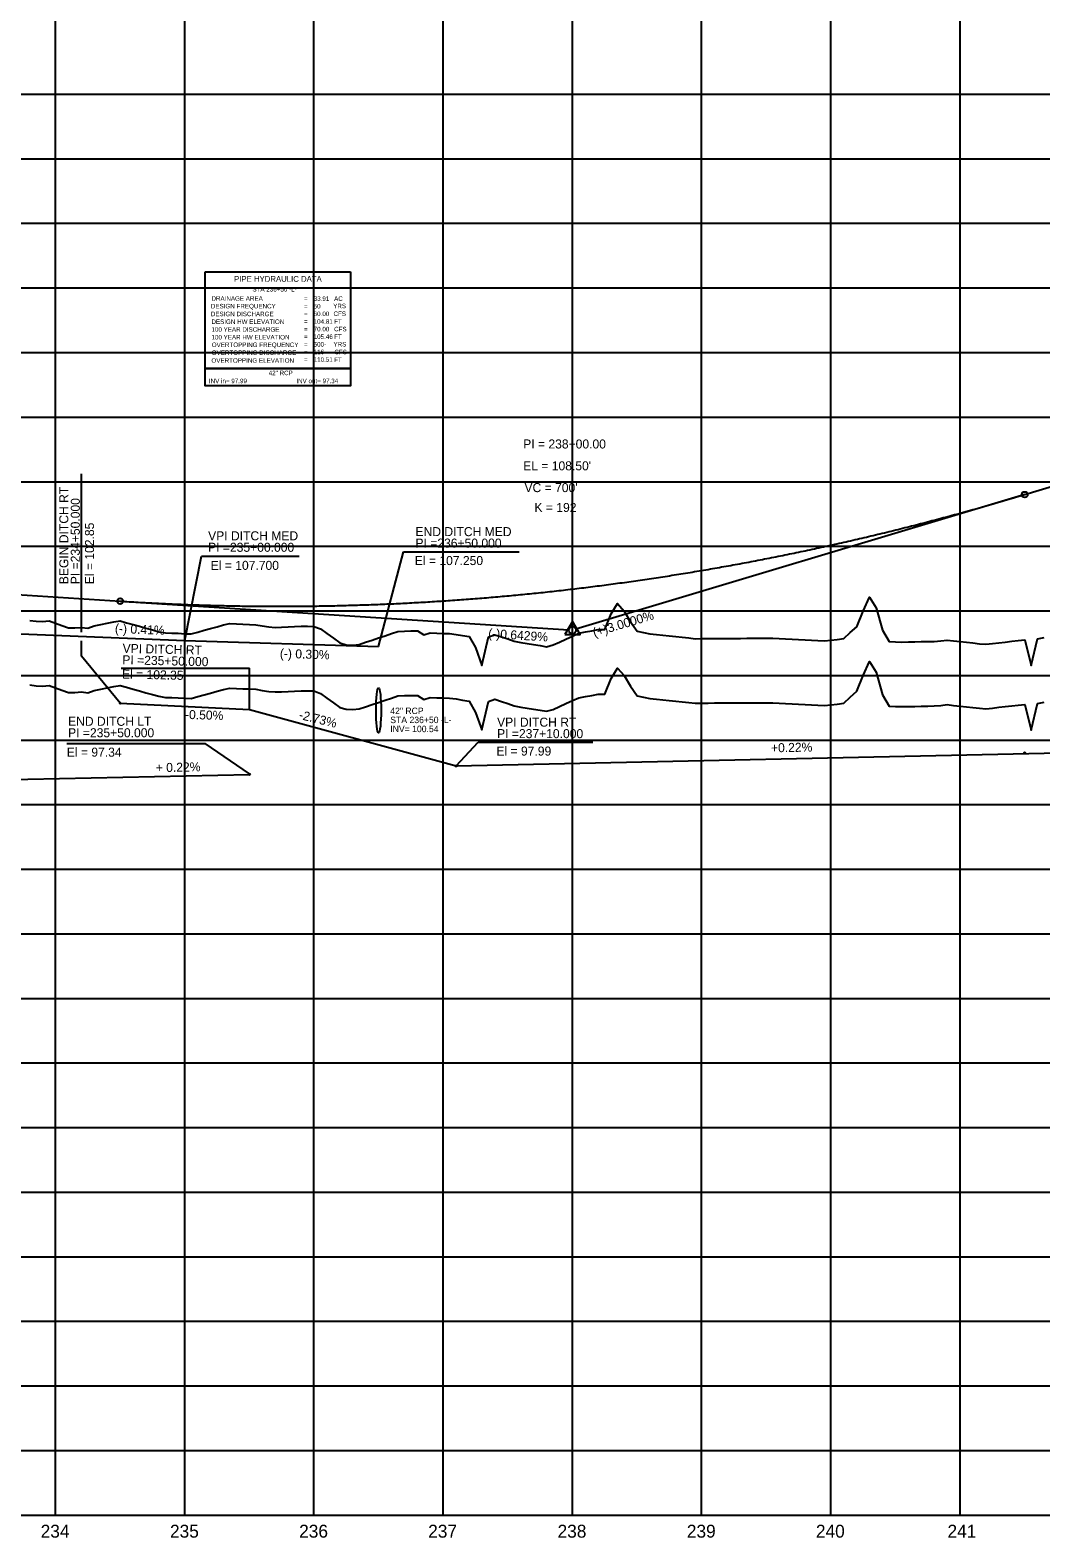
# Model space of a CAD drawing. Extents: x 2345490 to 2445302, y 465165 to 573888.
# Drawn here: x 2403702 to 2404484, y 564259 to 565426 of the extents above; entities that cross this region are included whole.
import ezdxf

# ---------------------------------------------------------------- set-up
doc = ezdxf.new("R2010")
doc.units = 0
for name, color, linetype in [('Old_Level_1', 7, 'Continuous'), ('Old_Level_2', 7, 'Continuous'), ('Old_Level_3', 7, 'Continuous'), ('Old_Level_4', 7, 'Continuous'), ('Old_Level_57', 7, 'Continuous'), ('Old_Level_62', 7, 'Continuous'), ('Old_Level_63', 7, 'Continuous')]:
    doc.layers.add(name, color=color, linetype=linetype)

msp = doc.modelspace()

# ---------------------------------------------------------------- linework, layer by layer
at = {"layer": 'Old_Level_1'}
for points in [[(2403871.5425, 564916.05575), (2403876.5425, 564915.8185), (2403881.5425, 564914.95275), (2403886.5425, 564914.08875), (2403891.5425, 564913.7565), (2403896.5425, 564913.95925), (2403901.5425, 564914.16425), (2403906.5425, 564914.3715), (2403911.5425, 564914.581), (2403916.5425, 564914.5915), (2403921.5425, 564914.51575), (2403926.5425, 564912.573), (2403931.5425, 564908.96975), (2403936.5425, 564905.3675), (2403941.5425, 564901.7665), (2403946.5425, 564900.338), (2403951.5425, 564900.06925), (2403956.5425, 564900.56275), (2403961.5425, 564902.23175), (2403966.5425, 564903.908), (2403971.5425, 564905.5915), (2403976.5425, 564907.2825), (2403981.5425, 564908.98075), (2403986.5425, 564910.6865), (2403991.5425, 564910.88875), (2403996.5425, 564910.98675), (2404001.5425, 564911.08675), (2404006.5425, 564907.93275), (2404011.5425, 564909.4115), (2404016.5425, 564909.24125), (2404021.5425, 564909.07175), (2404026.5425, 564908.9025), (2404031.5425, 564908.31175), (2404036.5425, 564907.44175), (2404041.5425, 564906.571), (2404046.5425, 564897.78), (2404051.5425, 564884.34225), (2404056.5425, 564906.363), (2404061.5425, 564908.05), (2404066.5425, 564906.44975), (2404071.5425, 564904.77475), (2404076.5425, 564903.07925), (2404081.5425, 564901.879), (2404086.5425, 564901.10675), (2404091.5425, 564900.3325), (2404096.5425, 564899.55625), (2404101.5425, 564898.77775), (2404106.5425, 564900.11675), (2404111.5425, 564902.41325), (2404116.5425, 564904.70925), (2404121.5425, 564907.00425), (2404126.5425, 564909.28425), (2404131.5425, 564910.2055), (2404136.5425, 564911.11975), (2404141.5425, 564912.027), (2404146.5425, 564912.0985), (2404151.5425, 564924.2345), (2404156.5425, 564932.18375), (2404161.5425, 564926.49025), (2404166.5425, 564918.243), (2404171.5425, 564910.802), (2404176.5425, 564909.6695), (2404181.5425, 564908.68), (2404186.5425, 564908.169), (2404191.5425, 564907.65875), (2404196.5425, 564907.14975), (2404201.5425, 564906.6425), (2404206.5425, 564906.1365), (2404211.5425, 564905.59525), (2404216.5425, 564904.976), (2404221.5425, 564905.03425), (2404226.5425, 564905.11325), (2404231.5425, 564905.19275), (2404236.5425, 564905.21875), (2404241.5425, 564905.22975), (2404246.5425, 564905.2415), (2404251.5425, 564905.254), (2404256.5425, 564905.26725), (2404261.5425, 564905.281), (2404266.5425, 564905.2955), (2404271.5425, 564905.31075), (2404276.5425, 564905.3265), (2404281.5425, 564905.1135), (2404286.5425, 564904.85125), (2404291.5425, 564904.59025), (2404296.5425, 564904.33025), (2404301.5425, 564904.0715), (2404306.5425, 564903.81375), (2404311.5425, 564903.557), (2404316.5425, 564903.30125), (2404321.5425, 564903.80375), (2404326.5425, 564904.30775), (2404331.5425, 564905.12125), (2404336.5425, 564909.734), (2404341.5425, 564914.27125), (2404346.5425, 564926.50075), (2404351.5425, 564937.30875), (2404356.5425, 564928.96975), (2404361.5425, 564911.57075), (2404366.5425, 564902.753), (2404371.5425, 564902.54)], [(2403701.5425, 564919.14575), (2403706.5425, 564918.5745), (2403711.5425, 564918.33225), (2403716.5425, 564918.68825), (2403721.5425, 564916.904), (2403726.5425, 564915.124), (2403731.5425, 564913.348), (2403736.5425, 564913.41025), (2403741.5425, 564913.7365), (2403746.5425, 564913.1265), (2403751.5425, 564914.8735), (2403756.5425, 564915.89625), (2403761.5425, 564916.92), (2403766.5425, 564917.945), (2403771.5425, 564918.75475), (2403776.5425, 564917.36), (2403781.5425, 564915.966), (2403786.5425, 564914.573), (2403791.5425, 564913.181), (2403796.5425, 564911.79), (2403801.5425, 564910.4), (2403806.5425, 564909.563), (2403811.5425, 564909.3715), (2403816.5425, 564909.1885), (2403821.5425, 564908.82825), (2403826.5425, 564908.798), (2403831.5425, 564910.154), (2403836.5425, 564911.51125), (2403841.5425, 564912.87), (2403846.5425, 564914.23), (2403851.5425, 564915.59125), (2403856.5425, 564916.63225), (2403861.5425, 564916.43925), (2403866.5425, 564916.247), (2403871.5425, 564916.05575)], [(2404371.5425, 564902.54), (2404376.5425, 564902.3815), (2404381.5425, 564902.4895), (2404386.5425, 564902.59975), (2404391.5425, 564902.71175), (2404396.5425, 564902.826), (2404401.5425, 564902.942), (2404406.5425, 564903.29375), (2404411.5425, 564903.90925), (2404416.5425, 564903.328), (2404421.5425, 564902.7475), (2404426.5425, 564902.19075), (2404431.5425, 564901.654), (2404436.5425, 564901.11775), (2404441.5425, 564900.7275), (2404446.5425, 564901.28875), (2404451.5425, 564901.85), (2404456.5425, 564902.40375), (2404461.5425, 564902.9515), (2404466.5425, 564903.49975), (2404471.5425, 564904.048), (2404476.5425, 564884.2035), (2404481.5425, 564904.90725), (2404486.5425, 564905.86)]]:
    msp.add_lwpolyline(points, dxfattribs=at)
at = {"layer": 'Old_Level_2'}
for p, q in [((2404471.5425, 565066.534), (2404496.5425, 565074.034)), ((2404471.5425, 565066.534), (2404124.17675, 564962.324)), ((2403571.5425, 564996.891), (2403771.5425, 564984.034)), ((2403771.5425, 564984.034), (2404118.79825, 564961.71025))]:
    msp.add_line(p, q, dxfattribs=at)
msp.add_lwpolyline([(2404115.68225, 564958.10625), (2404127.42475, 564958.10625), (2404121.55375, 564968.232)], close=True, dxfattribs=at)
for centre, radius in [((2404471.5425, 565066.534), 2.25), ((2403771.5425, 564984.034), 2.25), ((2404121.5425, 564961.534), 2.75)]:
    msp.add_circle(centre, radius, dxfattribs=at)
msp.add_spline([(2403771.5425, 564984.034), (2403785.5425, 564983.185), (2403799.5425, 564982.438), (2403813.5425, 564981.793), (2403827.5425, 564981.25), (2403841.5425, 564980.809), (2403855.5425, 564980.47), (2403869.5425, 564980.233), (2403883.5425, 564980.098), (2403897.5425, 564980.065), (2403911.5425, 564980.134), (2403925.5425, 564980.305), (2403939.5425, 564980.578), (2403953.5425, 564980.953), (2403967.5425, 564981.43), (2403981.5425, 564982.009), (2403995.5425, 564982.69), (2404009.5425, 564983.473), (2404023.5425, 564984.358), (2404037.5425, 564985.345), (2404051.5425, 564986.434), (2404065.5425, 564987.625), (2404079.5425, 564988.918), (2404093.5425, 564990.313), (2404107.5425, 564991.81), (2404121.5425, 564993.409), (2404135.5425, 564995.11), (2404149.5425, 564996.913), (2404163.5425, 564998.818), (2404177.5425, 565000.825), (2404191.5425, 565002.934), (2404205.5425, 565005.145), (2404219.5425, 565007.458), (2404233.5425, 565009.873), (2404247.5425, 565012.39), (2404261.5425, 565015.009), (2404275.5425, 565017.73), (2404289.5425, 565020.553), (2404303.5425, 565023.478), (2404317.5425, 565026.505), (2404331.5425, 565029.634), (2404345.5425, 565032.865), (2404359.5425, 565036.198), (2404373.5425, 565039.633), (2404387.5425, 565043.17), (2404401.5425, 565046.809), (2404415.5425, 565050.55), (2404429.5425, 565054.393), (2404443.5425, 565058.338), (2404457.5425, 565062.385), (2404471.5425, 565066.534)], degree=3, dxfattribs=at)
at = {"layer": 'Old_Level_3'}
for p, q in [((2403741.74005, 564960.10267), (2403741.74005, 565082.64498)), ((2403971.5425, 564949.034), (2403990.86958, 565022.2737)), ((2403990.86958, 565022.2737), (2404080.30433, 565022.2737)), ((2403821.5425, 564953.534), (2403834.3755, 565018.74917)), ((2403834.3755, 565018.74917), (2403910.0141, 565018.74917)), ((2403741.74005, 564941.56095), (2403741.74005, 564953.42545)), ((2403771.5425, 564905.034), (2403741.74005, 564941.56095)), ((2403772.41651, 564932.07261), (2403871.5425, 564932.07261)), ((2403871.5425, 564900.034), (2403871.5425, 564932.07261)), ((2403771.5425, 564905.034), (2403871.5425, 564900.034)), ((2403871.5425, 564900.034), (2404031.5425, 564856.434)), ((2403730.16407, 564873.91318), (2403837.3376, 564873.91318)), ((2403871.54246, 564850.434), (2403837.3376, 564873.91318)), ((2404031.5425, 564856.434), (2404048.56951, 564874.9712)), ((2404048.56951, 564874.9712), (2404137.26434, 564874.9712)), ((2404031.5425, 564856.434), (2404621.5425, 564869.434)), ((2403671.5425, 564845.534), (2403871.5425, 564849.934))]:
    msp.add_line(p, q, dxfattribs=at)
msp.add_lwpolyline([(2403402.5425, 564970.634), (2403821.5425, 564953.534), (2403971.5425, 564949.034)], dxfattribs=at)
for centre in [(2403771.5425, 564905.034), (2404471.54279, 564866.634), (2403871.54265, 564849.934), (2404031.5425, 564856.434)]:
    msp.add_circle(centre, 0.5, dxfattribs=at)
msp.add_ellipse((2403971.5425, 564899.534), major_axis=(0, 17.5), ratio=0.1096415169, dxfattribs=at)
at = {"layer": 'Old_Level_4'}
for p, q in [((2403837.30057, 565239.06366), (2403949.80057, 565239.06366)), ((2403837.30057, 565164.06366), (2403837.30057, 565239.06366)), ((2403949.80057, 565239.06366), (2403949.80057, 565164.06366)), ((2403949.80057, 565164.06366), (2403837.30057, 565164.06366))]:
    msp.add_line(p, q, dxfattribs=at)
msp.add_lwpolyline([(2403837.30057, 565164.06366), (2403949.80057, 565164.06366), (2403949.80057, 565150.84866), (2403837.30057, 565150.84866)], close=True, dxfattribs=at)
at = {"layer": 'Old_Level_57'}
for p, q in [((2403721.54225, 564276.534), (2403721.54225, 566615.2835)), ((2403821.54225, 564276.534), (2403821.54225, 566615.2835)), ((2403921.54225, 564276.534), (2403921.54225, 566615.2835)), ((2404021.54225, 564276.534), (2404021.54225, 566615.2835)), ((2404121.54225, 564276.534), (2404121.54225, 566615.2835)), ((2404221.54225, 564276.534), (2404221.54225, 566615.2835)), ((2404321.54225, 564276.534), (2404321.54225, 566615.2835)), ((2404421.54225, 564276.534), (2404421.54225, 566615.2835)), ((2381271.5425, 565376.534), (2410861.12275, 565376.534)), ((2381271.5425, 565326.534), (2410861.12275, 565326.534)), ((2381271.5425, 565276.534), (2410861.12275, 565276.534)), ((2381271.5425, 565226.534), (2410861.12275, 565226.534)), ((2381271.5425, 565176.534), (2410861.12275, 565176.534)), ((2381271.5425, 565126.534), (2410861.12275, 565126.534)), ((2381271.5425, 565076.534), (2410861.12275, 565076.534)), ((2381271.5425, 565026.534), (2410861.12275, 565026.534)), ((2381271.5425, 564976.534), (2410861.12275, 564976.534)), ((2381271.5425, 564926.534), (2410861.12275, 564926.534)), ((2381271.5425, 564876.534), (2410861.12275, 564876.534)), ((2381271.5425, 564826.534), (2410861.12275, 564826.534)), ((2381271.54275, 564776.534), (2410861.123, 564776.534)), ((2381271.5425, 564726.534), (2410861.12275, 564726.534)), ((2381271.54275, 564676.534), (2410861.123, 564676.534)), ((2381271.5425, 564626.534), (2410861.12275, 564626.534)), ((2381271.54275, 564576.534), (2410861.123, 564576.534)), ((2381271.5425, 564526.534), (2410861.12275, 564526.534)), ((2381271.54275, 564476.534), (2410861.123, 564476.534)), ((2381271.5425, 564426.534), (2410861.12275, 564426.534)), ((2381271.54275, 564376.534), (2410861.123, 564376.534)), ((2381271.5425, 564326.534), (2410861.12275, 564326.534)), ((2381271.54275, 564276.534), (2410861.123, 564276.534))]:
    msp.add_line(p, q, dxfattribs=at)
at = {"layer": 'Old_Level_63'}
msp.add_line((2381321.5425, 564276.534), (2406689.937, 564276.534), dxfattribs=at)
for points in [[(2403871.5425, 564966.05125), (2403876.5425, 564965.813), (2403881.5425, 564964.94725), (2403886.5425, 564964.08325), (2403891.5425, 564963.74075), (2403896.5425, 564963.9435), (2403901.5425, 564964.1485), (2403906.5425, 564964.35575), (2403911.5425, 564964.56525), (2403916.5425, 564964.58425), (2403921.5425, 564964.5085), (2403926.5425, 564962.5885), (2403931.5425, 564958.98525), (2403936.5425, 564955.38325), (2403941.5425, 564951.78225), (2403946.5425, 564950.279), (2403951.5425, 564950.00975), (2403956.5425, 564950.50375), (2403961.5425, 564952.17275), (2403966.5425, 564953.84875), (2403971.5425, 564955.53225), (2403976.5425, 564957.22325), (2403981.5425, 564958.9215), (2403986.5425, 564960.627), (2403991.5425, 564960.87475), (2403996.5425, 564960.97275), (2404001.5425, 564961.0725), (2404006.5425, 564957.92425), (2404011.5425, 564959.40875), (2404016.5425, 564959.2385), (2404021.5425, 564959.06875), (2404026.5425, 564958.89975), (2404031.5425, 564958.32375), (2404036.5425, 564957.454), (2404041.5425, 564956.58325), (2404046.5425, 564948.19375), (2404051.5425, 564934.2295), (2404056.5425, 564956.34025), (2404061.5425, 564958.051), (2404066.5425, 564956.4505), (2404071.5425, 564954.777), (2404076.5425, 564953.0815), (2404081.5425, 564951.898), (2404086.5425, 564951.12575), (2404091.5425, 564950.3515), (2404096.5425, 564949.57525), (2404101.5425, 564948.79675), (2404106.5425, 564950.10575), (2404111.5425, 564952.40225), (2404116.5425, 564954.69825), (2404121.5425, 564956.99325), (2404126.5425, 564959.2875), (2404131.5425, 564960.24475), (2404136.5425, 564961.15925), (2404141.5425, 564962.06675), (2404146.5425, 564962.14425), (2404151.5425, 564974.19025), (2404156.5425, 564982.13325), (2404161.5425, 564976.27475), (2404166.5425, 564968.027), (2404171.5425, 564960.7675), (2404176.5425, 564959.66775), (2404181.5425, 564958.67375), (2404186.5425, 564958.163), (2404191.5425, 564957.6525), (2404196.5425, 564957.14375), (2404201.5425, 564956.63625), (2404206.5425, 564956.13025), (2404211.5425, 564955.59), (2404216.5425, 564954.97075), (2404221.5425, 564955.028), (2404226.5425, 564955.107), (2404231.5425, 564955.1865), (2404236.5425, 564955.213), (2404241.5425, 564955.22425), (2404246.5425, 564955.236), (2404251.5425, 564955.2485), (2404256.5425, 564955.26175), (2404261.5425, 564955.2755), (2404266.5425, 564955.29), (2404271.5425, 564955.305), (2404276.5425, 564955.32075), (2404281.5425, 564955.10525), (2404286.5425, 564954.84325), (2404291.5425, 564954.582), (2404296.5425, 564954.322), (2404301.5425, 564954.06325), (2404306.5425, 564953.8055), (2404311.5425, 564953.54875), (2404316.5425, 564953.31575), (2404321.5425, 564953.822), (2404326.5425, 564954.326), (2404331.5425, 564955.10325), (2404336.5425, 564959.71625), (2404341.5425, 564964.27375), (2404346.5425, 564976.30775), (2404351.5425, 564987.101), (2404356.5425, 564978.98475), (2404361.5425, 564961.58575), (2404366.5425, 564952.7345), (2404371.5425, 564952.5215)], [(2403701.5425, 564969.13425), (2403706.5425, 564968.563), (2403711.5425, 564968.31975), (2403716.5425, 564968.67225), (2403721.5425, 564966.888), (2403726.5425, 564965.10775), (2403731.5425, 564963.33175), (2403736.5425, 564963.4105), (2403741.5425, 564963.7375), (2403746.5425, 564963.08725), (2403751.5425, 564964.86025), (2403756.5425, 564965.883), (2403761.5425, 564966.90675), (2403766.5425, 564967.93175), (2403771.5425, 564968.75675), (2403776.5425, 564967.36175), (2403781.5425, 564965.96775), (2403786.5425, 564964.575), (2403791.5425, 564963.183), (2403796.5425, 564961.792), (2403801.5425, 564960.40175), (2403806.5425, 564959.51175), (2403811.5425, 564959.32025), (2403816.5425, 564959.137), (2403821.5425, 564958.77675), (2403826.5425, 564958.78125), (2403831.5425, 564960.137), (2403836.5425, 564961.49425), (2403841.5425, 564962.853), (2403846.5425, 564964.213), (2403851.5425, 564965.57425), (2403856.5425, 564966.62775), (2403861.5425, 564966.43475), (2403866.5425, 564966.2425), (2403871.5425, 564966.05125)], [(2404371.5425, 564952.5215), (2404376.5425, 564952.35125), (2404381.5425, 564952.4595), (2404386.5425, 564952.5695), (2404391.5425, 564952.68175), (2404396.5425, 564952.79575), (2404401.5425, 564952.91175), (2404406.5425, 564953.26075), (2404411.5425, 564953.896), (2404416.5425, 564953.32325), (2404421.5425, 564952.74275), (2404426.5425, 564952.1855), (2404431.5425, 564951.64875), (2404436.5425, 564951.11225), (2404441.5425, 564950.71475), (2404446.5425, 564951.276), (2404451.5425, 564951.8375), (2404456.5425, 564952.391), (2404461.5425, 564952.939), (2404466.5425, 564953.487), (2404471.5425, 564954.0355), (2404476.5425, 564934.313), (2404481.5425, 564954.8895), (2404486.5425, 564955.84225)]]:
    msp.add_lwpolyline(points, dxfattribs=at)

# ---------------------------------------------------------------- texts
at = {"layer": 'Old_Level_2'}
for s, height, p in [('PI = 238+00.00', 7.0000005, (2404083.451, 565102.21475)), ("EL = 108.50'", 7.0000005, (2404083.451, 565085.307)), ("VC = 700'", 7.000001, (2404084.443, 565068.44125)), ('K = 192', 7.000001, (2404092.17225, 565053.063))]:
    msp.add_text(s, height=height, dxfattribs=at).set_placement(p)
for s, rotation, p in [('(+)3.0000%', 16.69924444, (2404138.5545, 564956.197)), ('(-)0.6429%', 356.32176111, (2404056.1815, 564955.71475))]:
    msp.add_text(s, height=7.000001, rotation=rotation, dxfattribs=at).set_placement(p)
at = {"layer": 'Old_Level_3'}
for s, height, rotation, p in [('BEGIN DITCH RT', 7.0000005, 90, (2403731.46308, 564997.18385)), ('PI =234+50.000', 7.0000005, 90, (2403740.33698, 564997.18385)), ('El = 102.85', 7.0000005, 90, (2403751.33698, 564997.18385)), ('VPI DITCH MED', 7.0000005, 360, (2403839.62258, 565031.12084)), ('END DITCH MED', 7.0000005, 360, (2404000.09703, 565034.35478)), ('PI =235+00.000', 7.0000005, 360, (2403839.62258, 565022.24693)), ('PI =236+50.000', 7.0000005, 360, (2404000.09703, 565025.48088)), ('El = 107.700', 7.0000005, 360, (2403841.62953, 565008.2365)), ('El = 107.250', 7.0000005, 360, (2403999.59529, 565011.97219)), ('(-) 0.41%', 7.000001, 357.66297222, (2403767.40296, 564959.47667)), ('VPI DITCH RT', 7.0000005, 358.63607247, (2403773.38326, 564944.06005)), ('PI =235+50.000', 7.0000005, 358.63607247, (2403773.17203, 564935.18866)), ('(-) 0.30%', 7, 358.28164167, (2403895.06129, 564940.13806)), ('El = 102.35', 7.0000005, 358.63607247, (2403772.9102, 564924.19178)), ('END DITCH LT', 7.0000005, 360, (2403731.26514, 564887.52622)), ('-0.50%', 7.000001, 358.19920508, (2403821.66409, 564892.90339)), ('-2.73%', 7.000001, 346.0505574, (2403909.42462, 564893.011)), ('VPI DITCH RT', 7.0000005, 360, (2404063.25372, 564886.84858)), ('PI =235+50.000', 7.0000005, 360, (2403731.26514, 564878.65232)), ('PI =237+10.000', 7.0000005, 360, (2404063.25372, 564877.97468)), ('El = 97.34', 7.000001, 360, (2403730.26167, 564863.63841)), ('El = 97.99', 7.000001, 360, (2404062.75198, 564864.46599)), ('+0.22%', 7.000001, 1.26030665, (2404275.29073, 564866.92968)), ('+ 0.22%', 7.000001, 1.26030278, (2403799.18332, 564851.58048))]:
    msp.add_text(s, height=height, rotation=rotation, dxfattribs=at).set_placement(p)
for s, height, p in [('42" RCP', 5, (2403980.59635, 564896.61356)), ('STA 236+50 -L-', 4.9999995, (2403980.59635, 564889.61356)), ('INV= 100.54', 4.9999995, (2403980.59635, 564882.61356))]:
    msp.add_text(s, height=height, dxfattribs=at).set_placement(p)
at = {"layer": 'Old_Level_4'}
for s, height, p in [('PIPE HYDRAULIC DATA', 4.49985, (2403859.70057, 565231.23866)), ('STA 236+50 -L-', 3.4998, (2403873.92132, 565223.73816)), ('DESIGN FREQUENCY', 3.49995, (2403841.75057, 565210.68866)), ('DRAINAGE AREA', 3.49995, (2403842.20057, 565216.61366)), ('=        ', 3.49995, (2403913.85057, 565216.51366)), ('=        ', 3.49995, (2403913.85057, 565210.61366)), ('33.91', 3.49995, (2403921.31107, 565216.51316)), ('50', 3.49995, (2403921.31107, 565210.61316)), ('YRS', 3.49995, (2403936.42557, 565210.81366)), ('AC', 3.49995, (2403937.12557, 565216.51366)), ('DESIGN DISCHARGE', 3.49995, (2403841.75057, 565204.61366)), ('DESIGN HW ELEVATION', 3.49995, (2403842.20057, 565198.61366)), ('=        ', 3.49995, (2403913.85057, 565204.71366)), ('=        ', 3.49995, (2403913.85057, 565198.81366)), ('60.00', 3.49995, (2403921.31107, 565204.71316)), ('104.81', 3.49995, (2403921.31107, 565198.81316)), ('CFS', 3.49995, (2403936.65057, 565204.78866)), ('FT', 3.49995, (2403937.12557, 565198.81366)), ('100 YEAR DISCHARGE', 3.49995, (2403842.20057, 565192.61366)), ('100 YEAR HW ELEVATION', 3.49995, (2403842.20057, 565186.61366)), ('=        ', 3.49995, (2403913.85057, 565192.91366)), ('=        ', 3.49995, (2403913.85057, 565187.01366)), ('70.00', 3.49995, (2403921.31107, 565192.91316)), ('105.46', 3.49995, (2403921.31107, 565187.01341)), ('CFS', 3.49995, (2403937.12557, 565192.91366)), ('FT', 3.49995, (2403937.12557, 565187.01366)), ('OVERTOPPING FREQUENCY', 3.49995, (2403842.42557, 565180.76366)), ('OVERTOPPING DISCHARGE', 3.49995, (2403842.42557, 565174.63866)), ('=        ', 3.49995, (2403913.85057, 565181.11366)), ('=        ', 3.49995, (2403913.85057, 565175.21366)), ('500-', 3.49995, (2403921.31107, 565181.11341)), ('116', 3.49995, (2403921.31107, 565175.21341)), ('YRS', 3.49995, (2403936.65057, 565181.16366)), ('CFS', 3.49995, (2403937.35057, 565175.13866)), ('OVERTOPPING ELEVATION', 3.49995, (2403842.20057, 565168.61366)), ('42" RCP', 3.4998, (2403886.50632, 565158.96141)), ('=        ', 3.49995, (2403913.85057, 565169.31366)), ('110.51', 3.49995, (2403921.31107, 565169.31341)), ('FT', 3.49995, (2403937.12557, 565169.11366)), ('INV in= 97.99', 3.4998, (2403840.23307, 565152.77566)), ('INV out= 97.34', 3.4998, (2403907.90982, 565152.77566))]:
    msp.add_text(s, height=height, dxfattribs=at).set_placement(p)
at = {"layer": 'Old_Level_62'}
for s, p in [('234', (2403710.0395, 564259.034)), ('235', (2403810.132, 564259.034)), ('236', (2403910.073, 564259.034)), ('237', (2404009.9305, 564259.034)), ('238', (2404110.05625, 564259.034)), ('239', (2404210.0985, 564259.034)), ('240', (2404309.9745, 564259.034)), ('241', (2404411.814, 564259.034))]:
    msp.add_text(s, height=10.000001, dxfattribs=at).set_placement(p)

doc.saveas('drawing.dxf')
